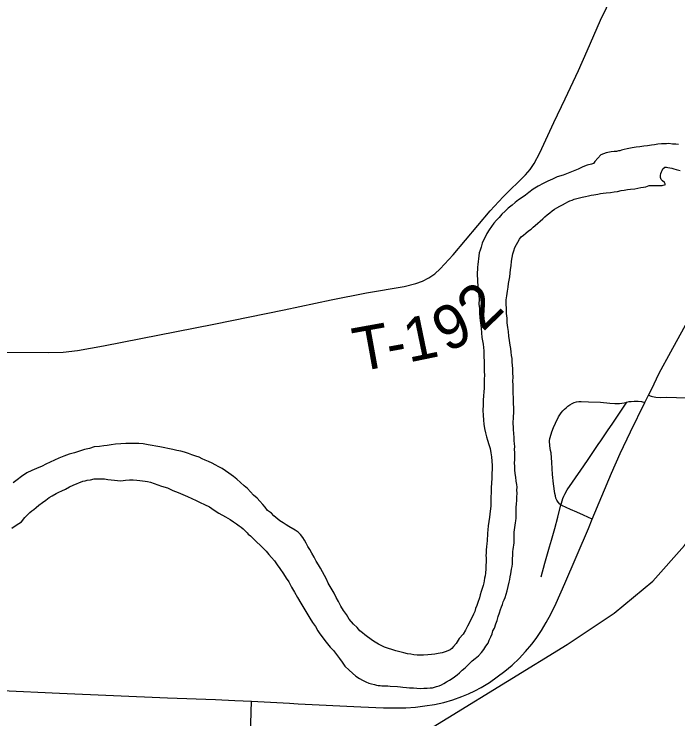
# Model space of a CAD drawing. Extents: x 2.1 to 73.9, y 4 to 26.
# Drawn here: x 43.188 to 43.6184, y 21.1415 to 21.5986 of the extents above; entities that cross this region are included whole.
import ezdxf

# ---------------------------------------------------------------- set-up
doc = ezdxf.new("R2010")
doc.units = 0
for name, color, linetype in [('GM_X_County_Road', 7, 'Continuous'), ('GM_X_Major_River', 7, 'Continuous'), ('GM_X_Rail_Line', 7, 'Continuous'), ('GM_X_Township_Road', 7, 'Continuous'), ('GM_X_Township_Road_Text', 7, 'Continuous'), ('GM_X_US_Route', 7, 'Continuous')]:
    doc.layers.add(name, color=color, linetype=linetype)

msp = doc.modelspace()

# ---------------------------------------------------------------- linework, layer by layer
at = {"layer": 'GM_X_County_Road'}
msp.add_line((43.59942, 21.35139), (43.60105, 21.35085), dxfattribs=at)
for points in [[(43.60105, 21.35085), (43.60192, 21.35056), (43.60417, 21.35015), (43.60692, 21.35006), (43.61125, 21.3501), (43.62976, 21.34962), (43.64062, 21.3492), (43.66237, 21.34853), (43.69345, 21.3477), (43.73385, 21.34665), (43.80378, 21.34482), (43.87993, 21.34297), (43.90479, 21.34239), (43.92033, 21.34199), (43.95297, 21.34123), (43.9856, 21.34034), (44.01202, 21.33982), (44.04465, 21.33896), (44.0835, 21.33811), (44.10215, 21.33771), (44.10393, 21.3377)], [(43.09126, 21.16252), (43.0917, 21.16252), (43.11468, 21.16274), (43.12715, 21.16233), (43.18007, 21.15987), (43.21743, 21.15816), (43.28749, 21.15524), (43.31853, 21.15402)], [(43.31853, 21.15402), (43.33108, 21.15353), (43.34195, 21.15299)]]:
    msp.add_lwpolyline(points, dxfattribs=at)
at = {"layer": 'GM_X_Major_River'}
for points in [[(43.61892, 21.5141), (43.61703, 21.51433), (43.61494, 21.51438), (43.61247, 21.51462), (43.61114, 21.51446), (43.60962, 21.5145), (43.60772, 21.51454), (43.60543, 21.51421), (43.60333, 21.51388), (43.60123, 21.51355), (43.59875, 21.51323), (43.59627, 21.5129), (43.59379, 21.51258), (43.59132, 21.51225), (43.58884, 21.51193), (43.58559, 21.51125), (43.58368, 21.51091), (43.58196, 21.51038), (43.58081, 21.51002), (43.57985, 21.50986), (43.57852, 21.50951), (43.57719, 21.50954), (43.57509, 21.5092), (43.57203, 21.5087), (43.56839, 21.50746), (43.56468, 21.50298), (43.5637, 21.50167), (43.56236, 21.50132), (43.55969, 21.50062), (43.55681, 21.49955), (43.55374, 21.4981), (43.55048, 21.49684), (43.54721, 21.4954), (43.54414, 21.49414), (43.54013, 21.49309), (43.53705, 21.49164), (43.53417, 21.49019), (43.53109, 21.48874), (43.52782, 21.4871), (43.52455, 21.48508), (43.52184, 21.48287), (43.51971, 21.4812), (43.51739, 21.47974), (43.51507, 21.47808), (43.51295, 21.47642), (43.51101, 21.47475), (43.5083, 21.47272), (43.50636, 21.47087), (43.50422, 21.46883), (43.50246, 21.46678), (43.5009, 21.46491), (43.49915, 21.46305), (43.49758, 21.46081), (43.49601, 21.45875), (43.49462, 21.45632), (43.49343, 21.45387), (43.49244, 21.452), (43.49144, 21.45012), (43.49081, 21.44747), (43.4902, 21.44559), (43.48959, 21.4437), (43.48936, 21.44181), (43.48866, 21.43632), (43.48843, 21.43442), (43.48839, 21.43271), (43.48836, 21.43119), (43.48831, 21.4291), (43.48844, 21.42663), (43.48859, 21.42473), (43.48874, 21.42283), (43.48888, 21.42054), (43.48902, 21.41845), (43.48935, 21.41616), (43.48948, 21.41369), (43.48941, 21.41046), (43.48973, 21.40761), (43.48985, 21.40475), (43.48998, 21.40171), (43.49047, 21.39847), (43.49077, 21.39485), (43.49108, 21.39181), (43.4914, 21.38895), (43.49173, 21.38666), (43.49206, 21.38457), (43.4924, 21.38247), (43.49253, 21.38019), (43.49268, 21.37809), (43.49263, 21.376), (43.49277, 21.37391), (43.49273, 21.37182), (43.49285, 21.36897), (43.49281, 21.36688), (43.49294, 21.36441), (43.49288, 21.36175), (43.49281, 21.35871), (43.49275, 21.35606)], [(43.52592, 21.4615), (43.52766, 21.46298), (43.52921, 21.46427), (43.53077, 21.46576), (43.53213, 21.46705), (43.53368, 21.46835), (43.53542, 21.46964), (43.53697, 21.47094), (43.53832, 21.47204), (43.53986, 21.47296), (43.54179, 21.47405), (43.54352, 21.47497), (43.54564, 21.47606), (43.54699, 21.47698), (43.54833, 21.47752), (43.54986, 21.47805), (43.55121, 21.47859), (43.55293, 21.47893), (43.55465, 21.47946), (43.55637, 21.47999), (43.55847, 21.48033), (43.56038, 21.48085), (43.5621, 21.48119), (43.56401, 21.48134), (43.56649, 21.48185), (43.56821, 21.48219), (43.56993, 21.48254), (43.57202, 21.48268), (43.57469, 21.483), (43.57717, 21.48332), (43.57927, 21.48365), (43.58156, 21.48417), (43.58366, 21.4845), (43.58576, 21.48484), (43.58767, 21.48517), (43.59052, 21.4853), (43.59243, 21.48582), (43.59434, 21.48616), (43.59606, 21.48631), (43.59758, 21.48666), (43.59873, 21.48701), (43.59988, 21.48736), (43.60122, 21.48752), (43.60825, 21.48736), (43.61035, 21.48808), (43.60981, 21.48942), (43.60851, 21.49059), (43.60758, 21.49137), (43.60723, 21.49271), (43.60726, 21.49404), (43.60728, 21.49518), (43.60788, 21.4963), (43.60828, 21.49724), (43.60868, 21.49818), (43.61003, 21.49929), (43.61098, 21.49927), (43.61193, 21.49906), (43.61326, 21.49884), (43.61458, 21.49862), (43.6159, 21.49821), (43.61723, 21.4978), (43.61817, 21.49759), (43.61987, 21.49717)], [(43.5111, 21.24204), (43.51114, 21.24375), (43.51119, 21.24584), (43.51141, 21.24735), (43.51144, 21.24868), (43.51147, 21.25001), (43.51169, 21.25134), (43.51191, 21.25285), (43.51194, 21.25418), (43.51217, 21.25569), (43.51223, 21.25816), (43.51228, 21.26063), (43.51232, 21.26253), (43.51255, 21.26423), (43.51278, 21.26575), (43.51299, 21.26707), (43.51303, 21.26859), (43.51325, 21.26992), (43.51348, 21.27162), (43.51352, 21.27371), (43.51358, 21.27618), (43.51364, 21.27865), (43.51369, 21.28093), (43.51393, 21.2832), (43.51397, 21.28529), (43.51422, 21.28794), (43.51408, 21.28984), (43.51412, 21.29174), (43.51397, 21.29346), (43.51364, 21.29574), (43.51332, 21.29822), (43.51299, 21.3007), (43.51266, 21.30298), (43.51271, 21.30526), (43.51257, 21.30755), (43.51262, 21.30963), (43.51268, 21.31229), (43.51272, 21.31419), (43.51258, 21.31628), (43.51262, 21.31818), (43.51247, 21.3199), (43.51233, 21.32199), (43.51218, 21.32408), (43.51192, 21.32922), (43.51177, 21.33112), (43.51162, 21.33264), (43.51166, 21.33435), (43.51188, 21.33606), (43.51193, 21.33796), (43.51197, 21.33985), (43.51201, 21.34156), (43.51205, 21.34365), (43.51191, 21.34574), (43.51177, 21.34784), (43.51182, 21.35012), (43.51168, 21.3524), (43.51155, 21.35506), (43.51162, 21.3581), (43.51148, 21.36057), (43.51154, 21.36323), (43.51141, 21.36589), (43.51147, 21.36855), (43.51114, 21.37084), (43.511, 21.37293), (43.51086, 21.37521), (43.51053, 21.37731), (43.51039, 21.3794), (43.51006, 21.38169), (43.50973, 21.38398), (43.50922, 21.38684), (43.50891, 21.38969), (43.50859, 21.39274), (43.50808, 21.39541), (43.50777, 21.39846), (43.50765, 21.4015), (43.50734, 21.40455), (43.50722, 21.40759), (43.50709, 21.41044), (43.50716, 21.41329), (43.50741, 21.41594), (43.50785, 21.41897), (43.50829, 21.42162), (43.50853, 21.4239), (43.50896, 21.42598), (43.50939, 21.42825), (43.50964, 21.43071), (43.50988, 21.43298), (43.51032, 21.43545), (43.51057, 21.43829), (43.511, 21.44075), (43.51144, 21.44321), (43.51205, 21.44509), (43.51267, 21.44736), (43.51564, 21.45261), (43.51682, 21.4541), (43.51836, 21.45521), (43.51991, 21.4565), (43.52166, 21.45798), (43.5232, 21.45909), (43.52456, 21.46039), (43.52592, 21.4615)], [(43.49275, 21.35606), (43.4927, 21.35359), (43.49245, 21.35112), (43.4922, 21.34828), (43.49213, 21.34524), (43.49205, 21.34163), (43.49217, 21.3384), (43.49229, 21.33536), (43.49261, 21.33269), (43.49311, 21.32983), (43.49362, 21.32697), (43.49432, 21.32449), (43.49503, 21.32219), (43.49592, 21.31951), (43.49662, 21.31684), (43.49713, 21.31397), (43.49764, 21.31149), (43.4979, 21.30579), (43.49803, 21.30351), (43.49778, 21.30066), (43.49771, 21.29762), (43.49764, 21.2944), (43.49739, 21.29155), (43.49731, 21.28833), (43.49724, 21.28529), (43.49718, 21.28244), (43.49711, 21.2794), (43.49666, 21.27618), (43.4962, 21.27239), (43.49594, 21.26955), (43.4955, 21.26671), (43.49525, 21.26406), (43.49501, 21.26197), (43.49497, 21.26026), (43.49474, 21.25856), (43.49471, 21.25704), (43.49448, 21.25534), (43.49443, 21.25306), (43.4942, 21.25116), (43.49415, 21.24907), (43.49393, 21.24756), (43.49408, 21.24603), (43.49404, 21.24395), (43.49401, 21.24281), (43.49398, 21.24167), (43.49395, 21.24034), (43.49392, 21.23882), (43.49367, 21.23598), (43.49344, 21.23427), (43.49302, 21.23276), (43.4928, 21.23106), (43.49258, 21.22973), (43.49216, 21.22803), (43.49154, 21.22615), (43.49093, 21.22407), (43.49031, 21.22199), (43.48969, 21.21992), (43.48868, 21.21709), (43.48806, 21.21502), (43.48726, 21.21314), (43.48665, 21.21125), (43.48584, 21.20937), (43.48325, 21.20411), (43.48206, 21.20167), (43.48067, 21.19904), (43.47909, 21.19641), (43.47656, 21.19362), (43.47458, 21.19044), (43.47302, 21.18857), (43.47185, 21.18727), (43.47069, 21.18634), (43.46915, 21.18562), (43.46742, 21.1849), (43.46551, 21.18437), (43.46303, 21.18386), (43.46074, 21.18353), (43.45864, 21.1832), (43.45636, 21.18306), (43.4535, 21.18293), (43.45141, 21.18279), (43.44932, 21.18284), (43.44723, 21.18308), (43.44534, 21.1835), (43.44306, 21.18374), (43.44061, 21.18437), (43.43815, 21.18499), (43.4355, 21.18562), (43.43286, 21.18644), (43.43079, 21.18725), (43.42814, 21.18807), (43.42607, 21.18906), (43.4242, 21.19006), (43.42213, 21.19124), (43.42045, 21.19242), (43.41876, 21.1936), (43.41708, 21.19478), (43.41539, 21.19595), (43.4139, 21.19732), (43.41222, 21.19868), (43.41037, 21.20082), (43.40814, 21.20296)], [(43.40814, 21.20296), (43.40536, 21.20625), (43.40352, 21.20914), (43.40168, 21.21184), (43.39984, 21.21454), (43.39839, 21.21761), (43.39674, 21.22031), (43.39547, 21.223), (43.39419, 21.22512), (43.39291, 21.22743), (43.39162, 21.22954), (43.39054, 21.23204), (43.38671, 21.23934), (43.38543, 21.24146), (43.38396, 21.24377), (43.3825, 21.24647), (43.38103, 21.24897), (43.37976, 21.25128), (43.37847, 21.2534), (43.37738, 21.25551), (43.37628, 21.25744), (43.37518, 21.25917), (43.3737, 21.2611), (43.37222, 21.26266), (43.37034, 21.26384), (43.36621, 21.26621), (43.36434, 21.26739), (43.36246, 21.26857), (43.3604, 21.26995), (43.35649, 21.27327), (43.35481, 21.27502), (43.35238, 21.27659), (43.35072, 21.27891), (43.34924, 21.28065), (43.34738, 21.28278), (43.34553, 21.28472), (43.34329, 21.28667), (43.34125, 21.28881), (43.33939, 21.29094), (43.33715, 21.2927), (43.33473, 21.29485), (43.33249, 21.29698), (43.33025, 21.29875), (43.32726, 21.3009), (43.32501, 21.30247), (43.32295, 21.30385), (43.3207, 21.30504), (43.31844, 21.30623), (43.31638, 21.30742), (43.31412, 21.30842), (43.31186, 21.30942), (43.30998, 21.31022), (43.30791, 21.31122), (43.30584, 21.31202), (43.30319, 21.31284), (43.30112, 21.31365), (43.29848, 21.31447), (43.29602, 21.31509), (43.29356, 21.31553), (43.29091, 21.31616), (43.28258, 21.31787), (43.27994, 21.3185), (43.27748, 21.31893), (43.27482, 21.31937), (43.2716, 21.31982), (43.26895, 21.32007), (43.2661, 21.32014), (43.26325, 21.3202), (43.26039, 21.32008), (43.25716, 21.31996), (43.25373, 21.31966), (43.25087, 21.31934), (43.24839, 21.31883), (43.2461, 21.31869), (43.24343, 21.31818), (43.23981, 21.31788), (43.23694, 21.31699), (43.23369, 21.31631), (43.23044, 21.31524), (43.22718, 21.31417), (43.22373, 21.31311), (43.22028, 21.31186), (43.21702, 21.3106), (43.21414, 21.30934), (43.21126, 21.30807), (43.20857, 21.3068), (43.20607, 21.30553), (43.20243, 21.3039), (43.19955, 21.30264), (43.19628, 21.301), (43.19281, 21.2988), (43.1899, 21.29659), (43.18739, 21.29455)], [(43.18654, 21.26513), (43.18924, 21.26716), (43.19271, 21.26936), (43.19487, 21.27216), (43.19662, 21.27383), (43.19817, 21.27531), (43.19953, 21.27642), (43.20088, 21.27734), (43.20224, 21.27864), (43.20398, 21.28012), (43.2063, 21.28178), (43.20862, 21.28344), (43.21075, 21.2851), (43.21267, 21.2862), (43.21518, 21.28766), (43.21691, 21.28857), (43.21883, 21.28948), (43.22133, 21.29056), (43.22383, 21.29202), (43.22633, 21.29311), (43.23247, 21.29563), (43.234, 21.29597), (43.23533, 21.29632), (43.23762, 21.29665), (43.23992, 21.29717), (43.24201, 21.29731), (43.24429, 21.29726), (43.24657, 21.29721), (43.24884, 21.29678), (43.25093, 21.29654), (43.25301, 21.29631), (43.2551, 21.29607), (43.25719, 21.29602), (43.25871, 21.29618), (43.26024, 21.29633), (43.2629, 21.29646), (43.26519, 21.2966), (43.26746, 21.29636), (43.26955, 21.29612), (43.27126, 21.29589), (43.27296, 21.29567), (43.27448, 21.29544), (43.27637, 21.29502), (43.27882, 21.29421), (43.28108, 21.29339), (43.28353, 21.29239), (43.2875, 21.29135), (43.29089, 21.28975), (43.29428, 21.28835), (43.29748, 21.28714), (43.30049, 21.28574), (43.30332, 21.28453), (43.30614, 21.28314), (43.30858, 21.28176), (43.3114, 21.28055), (43.3146, 21.27896), (43.31779, 21.27699), (43.32078, 21.27502), (43.3251, 21.27265), (43.32811, 21.27087), (43.33035, 21.2693), (43.33222, 21.26793), (43.33391, 21.26675), (43.33521, 21.26577), (43.33652, 21.26479), (43.3382, 21.26304), (43.33913, 21.26226), (43.33987, 21.2613), (43.34118, 21.26032), (43.34545, 21.25604), (43.3475, 21.25428), (43.34955, 21.25234), (43.35141, 21.25021), (43.35307, 21.24808), (43.35493, 21.24614), (43.35678, 21.24401)], [(43.35678, 21.24401), (43.35862, 21.2415), (43.36028, 21.23899), (43.36267, 21.23552), (43.36432, 21.23282), (43.36617, 21.23031), (43.3678, 21.22704), (43.36982, 21.22377), (43.37184, 21.2203), (43.37384, 21.21665), (43.37586, 21.21337), (43.37788, 21.2101), (43.37971, 21.20683), (43.38154, 21.20394), (43.38339, 21.20143), (43.38484, 21.19854), (43.38632, 21.19661), (43.3878, 21.19468), (43.38946, 21.19236), (43.39112, 21.19023), (43.39297, 21.1881), (43.39501, 21.18578), (43.39705, 21.18326), (43.39889, 21.18075), (43.40074, 21.17824), (43.40239, 21.17573), (43.40518, 21.17301), (43.40742, 21.17125), (43.40966, 21.1693), (43.41191, 21.16773), (43.41397, 21.16654), (43.41604, 21.16554), (43.41811, 21.16474), (43.41982, 21.16432), (43.4217, 21.16371), (43.42303, 21.16349), (43.42416, 21.16327), (43.4253, 21.16325), (43.42644, 21.16303), (43.42815, 21.16299), (43.4291, 21.16297), (43.43043, 21.16294), (43.43176, 21.16272), (43.4367, 21.16261), (43.43859, 21.16237), (43.44011, 21.16215), (43.44238, 21.16191), (43.44447, 21.16167), (43.44694, 21.16162), (43.44922, 21.16137), (43.4515, 21.16132), (43.45359, 21.16147), (43.45587, 21.16141), (43.45778, 21.16156), (43.4593, 21.16172), (43.46064, 21.16207), (43.46198, 21.16242), (43.4637, 21.16295), (43.46505, 21.16368), (43.46658, 21.1644), (43.46832, 21.1655), (43.47024, 21.1666), (43.47198, 21.1677), (43.47353, 21.1688), (43.47527, 21.17009), (43.47682, 21.17139), (43.47856, 21.17306), (43.4805, 21.17473), (43.48264, 21.17677), (43.48498, 21.17918), (43.48691, 21.18066), (43.48904, 21.18232), (43.49099, 21.18456), (43.49256, 21.18661), (43.49393, 21.18867), (43.49531, 21.19054), (43.49611, 21.19261), (43.49711, 21.19468), (43.49792, 21.19675), (43.49853, 21.19863), (43.49952, 21.20032), (43.50034, 21.20315), (43.50115, 21.20541), (43.50197, 21.20786), (43.50279, 21.21031), (43.5034, 21.21239), (43.50401, 21.21428), (43.50462, 21.21578), (43.50523, 21.21748), (43.50583, 21.21879), (43.50643, 21.2203), (43.50705, 21.22238), (43.50767, 21.22464), (43.50912, 21.23012), (43.50955, 21.23201), (43.50977, 21.23371), (43.5102, 21.2356), (43.51042, 21.23712), (43.51064, 21.23863), (43.51087, 21.24034), (43.5111, 21.24204)]]:
    msp.add_lwpolyline(points, dxfattribs=at)
at = {"layer": 'GM_X_Rail_Line'}
msp.add_lwpolyline([(42.88241, 20.69347), (42.89307, 20.7248), (42.90465, 20.75368), (42.91466, 20.77475), (42.92428, 20.79001), (42.94019, 20.80877), (42.96022, 20.8239), (42.99387, 20.84535), (43.35311, 21.07085), (43.54662, 21.18986), (43.57719, 21.21018), (43.60224, 21.23087), (43.62273, 21.25406), (43.64373, 21.28134), (43.66406, 21.30971), (43.73536, 21.41812), (43.82792, 21.55878), (43.90244, 21.68007), (43.94967, 21.74716), (43.97734, 21.7904), (44.01624, 21.85997)], dxfattribs=at)
at = {"layer": 'GM_X_Township_Road'}
for points in [[(43.13436, 21.37962), (43.21049, 21.37908), (43.21981, 21.37943), (43.22906, 21.38048), (43.24589, 21.38344), (43.31754, 21.39755), (43.36321, 21.40688), (43.39359, 21.41335), (43.41646, 21.41786), (43.44096, 21.42206), (43.44854, 21.4238), (43.45291, 21.42539), (43.45703, 21.42755), (43.46082, 21.43025), (43.46427, 21.43338), (43.47265, 21.44256), (43.49672, 21.47104), (43.50515, 21.48017), (43.51959, 21.4943), (43.5226, 21.49785), (43.5252, 21.50172), (43.52882, 21.50858), (43.53805, 21.52828), (43.54536, 21.54372), (43.55399, 21.56197), (43.55963, 21.57476), (43.56834, 21.59469), (43.59194, 21.64368)], [(43.54262, 21.28032), (43.54179, 21.28087), (43.54073, 21.282), (43.53991, 21.28331), (43.53933, 21.28474), (43.53896, 21.28625), (43.53866, 21.28777), (43.53773, 21.29393), (43.53706, 21.30011), (43.53665, 21.30789), (43.53616, 21.31406), (43.53592, 21.31559), (43.5355, 21.31867), (43.53523, 21.32176), (43.53539, 21.3233), (43.53629, 21.32628), (43.53678, 21.3277), (43.53786, 21.33042), (43.53911, 21.33326), (43.54109, 21.33744), (43.54186, 21.33878), (43.54274, 21.34003), (43.54374, 21.34121), (43.54481, 21.34231), (43.54596, 21.34334), (43.54717, 21.34431), (43.54845, 21.3452), (43.54978, 21.34599), (43.55119, 21.34662), (43.55266, 21.34708), (43.55419, 21.34732), (43.55574, 21.34738), (43.56041, 21.34709), (43.56819, 21.34693), (43.57438, 21.34632), (43.57747, 21.34604), (43.58056, 21.34608), (43.58363, 21.34653), (43.58535, 21.34694)], [(43.54262, 21.28032), (43.54292, 21.28149), (43.54381, 21.28448), (43.54442, 21.28591), (43.54511, 21.28731), (43.54673, 21.28997), (43.55554, 21.30282), (43.55984, 21.30919), (43.56412, 21.31554), (43.56667, 21.31938), (43.56839, 21.32194), (43.57012, 21.3245), (43.57271, 21.32829), (43.57621, 21.33336), (43.57886, 21.33714), (43.58061, 21.3397), (43.58317, 21.34361), (43.58535, 21.34694)], [(43.58535, 21.34694), (43.58685, 21.34731), (43.58819, 21.34744), (43.59017, 21.34763), (43.59275, 21.34763), (43.59484, 21.3473), (43.59701, 21.34682)], [(43.52976, 21.23356), (43.53217, 21.24255), (43.5338, 21.24855), (43.53508, 21.25305), (43.53641, 21.25752), (43.53855, 21.26495), (43.54063, 21.27243), (43.54262, 21.28032)], [(43.56293, 21.27113), (43.5601, 21.27243), (43.55727, 21.27372), (43.55298, 21.27555), (43.5487, 21.27739), (43.54308, 21.28001), (43.54262, 21.28032)]]:
    msp.add_lwpolyline(points, dxfattribs=at)
at = {"layer": 'GM_X_US_Route'}
for points in [[(43.60126, 21.35519), (43.60635, 21.36569), (43.61377, 21.37965), (43.6271, 21.40353)], [(43.59701, 21.34682), (43.59942, 21.35139), (43.60126, 21.35519)], [(43.34195, 21.15299), (43.36647, 21.15168), (43.37223, 21.15137), (43.41289, 21.1493), (43.42755, 21.14871), (43.43598, 21.14862), (43.44211, 21.14864), (43.44829, 21.14914), (43.45444, 21.14989), (43.46055, 21.1509), (43.4666, 21.15222), (43.47255, 21.15389), (43.4784, 21.15593), (43.48268, 21.1577), (43.48686, 21.1597), (43.49093, 21.16192), (43.4962, 21.16516), (43.5013, 21.16868), (43.50624, 21.17242), (43.51096, 21.17642), (43.51545, 21.18068), (43.51971, 21.18517), (43.52369, 21.18991), (43.52648, 21.19362), (43.52992, 21.19876), (43.53311, 21.20407), (43.53608, 21.20951), (43.53951, 21.21646), (43.54516, 21.22923), (43.56037, 21.26498), (43.56293, 21.27113), (43.57533, 21.30083), (43.58099, 21.31364), (43.58761, 21.3277), (43.59701, 21.34682)], [(43.33147, 20.81867), (43.33154, 20.8212), (43.33198, 20.83117), (43.33248, 20.8444), (43.33267, 20.85076), (43.33511, 20.93143), (43.33805, 21.02778), (43.3397, 21.08062), (43.34106, 21.12569), (43.34129, 21.13116), (43.34195, 21.15299)]]:
    msp.add_lwpolyline(points, dxfattribs=at)

# ---------------------------------------------------------------- texts
at = {"layer": 'GM_X_Township_Road_Text'}
for s, rotation, p in [('2', 44.2651, (43.49196, 21.39211)), ('9', 26.5661, (43.46854, 21.37876)), ('1', 11.6884, (43.44383, 21.37259)), ('T', 10.2588, (43.41068, 21.36656)), ('-', 10.3727, (43.43165, 21.37036))]:
    msp.add_text(s, height=0.02841, rotation=rotation, dxfattribs=at).set_placement(p)

doc.saveas('drawing.dxf')
